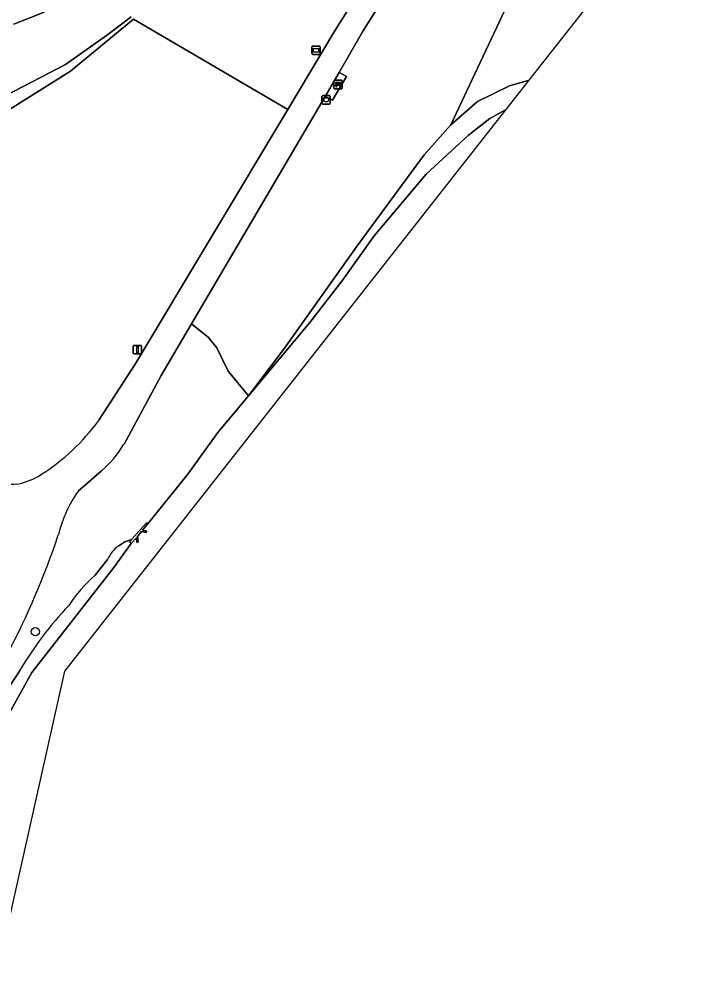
# Model space of a CAD drawing. Extents: x 159817 to 160765, y 380688 to 381638.
# Drawn here: x 160577.6 to 160658.2, y 380889.1 to 381001.5 of the extents above; entities that cross this region are included whole.
import ezdxf

# ---------------------------------------------------------------- set-up
doc = ezdxf.new("R2010")
doc.units = 0
for name, color, linetype in [('IMGEO_Afvalbak', 7, 'Continuous'), ('IMGEO_Bank', 7, 'Continuous'), ('IMGEO_Boom', 7, 'Continuous'), ('IMGEO_Gemengd_bos', 7, 'Continuous'), ('IMGEO_Groenvoorziening', 7, 'Continuous'), ('IMGEO_Loofbos', 7, 'Continuous'), ('IMGEO_Muur', 7, 'Continuous'), ('IMGEO_Oever', 7, 'Continuous'), ('IMGEO_Verkeersbordpaal', 7, 'Continuous'), ('IMGEO_Voetpad_gesloten', 7, 'Continuous'), ('IMGEO_Voetpad_open', 7, 'Continuous'), ('IMGEO_Waterloop', 7, 'Continuous'), ('IMGEO_Wegwijzer', 7, 'Continuous')]:
    doc.layers.add(name, color=color, linetype=linetype)

msp = doc.modelspace()

# ---------------------------------------------------------------- linework, layer by layer
at = {"layer": 'IMGEO_Afvalbak'}
for p, q in [((160613.47, 380991.56), (160613.47, 380992.36)), ((160613.47, 380992.36), (160613.47, 380991.56)), ((160613.57, 380992.46), (160614.36, 380992.46)), ((160614.36, 380992.46), (160613.57, 380992.46)), ((160614.46, 380992.36), (160614.46, 380991.56)), ((160614.46, 380991.56), (160614.46, 380992.36)), ((160614.36, 380991.46), (160613.57, 380991.46)), ((160613.57, 380991.46), (160614.36, 380991.46))]:
    msp.add_line(p, q, dxfattribs=at)
msp.add_lwpolyline([(160613.61, 380992.18), (160614.31, 380992.18), (160614.17, 380991.71), (160613.76, 380991.71), (160613.61, 380992.18)], dxfattribs=at)
for centre, start, end in [((160613.57, 380992.36), 90, 180), ((160613.57, 380992.36), 90, 180), ((160613.57, 380991.56), 180, 270), ((160613.57, 380991.56), 180, 270), ((160614.36, 380992.36), 0, 90), ((160614.36, 380992.36), 360, 90), ((160614.36, 380991.56), 270, 0), ((160614.36, 380991.56), 270, 0)]:
    msp.add_arc(centre, 0.1, start, end, dxfattribs=at)
at = {"layer": 'IMGEO_Bank'}
for p, q in [((160614.88, 380993.34), (160614.88, 380994.18)), ((160614.88, 380994.18), (160614.88, 380993.34)), ((160614.96, 380994.27), (160615.8, 380994.27)), ((160615.8, 380994.27), (160614.96, 380994.27)), ((160615.19, 380993.77), (160615.19, 380993.88)), ((160615.52, 380993.88), (160615.24, 380993.88)), ((160615.24, 380993.88), (160615.24, 380993.77)), ((160615.53, 380993.77), (160615.53, 380993.88)), ((160615.57, 380993.88), (160615.57, 380993.77)), ((160615.88, 380994.19), (160615.88, 380993.35)), ((160615.88, 380993.35), (160615.88, 380994.19)), ((160615.81, 380993.27), (160614.97, 380993.27)), ((160614.97, 380993.27), (160615.81, 380993.27)), ((160615.58, 380993.66), (160615.19, 380993.66)), ((160615.24, 380993.77), (160615.52, 380993.77))]:
    msp.add_line(p, q, dxfattribs=at)
for points in [[(160615.19, 380993.88), (160615.1, 380993.88), (160615.1, 380994.05), (160615.66, 380994.05), (160615.66, 380993.88), (160615.58, 380993.88)], [(160615.13, 380993.66), (160614.99, 380993.66), (160615.1, 380993.77), (160615.19, 380993.77)], [(160615.18, 380993.66), (160615.18, 380993.45), (160615.14, 380993.45), (160615.14, 380993.66)], [(160615.58, 380993.77), (160615.66, 380993.77), (160615.78, 380993.66), (160615.64, 380993.66)], [(160615.63, 380993.66), (160615.63, 380993.45), (160615.59, 380993.45), (160615.59, 380993.66)]]:
    msp.add_lwpolyline(points, dxfattribs=at)
for centre, radius, start, end in [((160614.96, 380994.19), 0.0779, 92.4484, 184.2845), ((160614.96, 380994.19), 0.0779, 92.4484, 184.2845), ((160615.19, 380993.88), 0.00671, 2.8957, 87.1043), ((160615.24, 380993.88), 0.00671, 92.8957, 177.1043), ((160615.52, 380993.88), 0.00671, 2.8957, 87.1043), ((160615.58, 380993.88), 0.00671, 92.8957, 177.1043), ((160615.8, 380994.19), 0.0779, 2.4484, 94.2845), ((160615.8, 380994.19), 0.0779, 2.4484, 94.2845), ((160614.96, 380993.34), 0.0779, 182.4484, 274.2845), ((160614.96, 380993.34), 0.0779, 182.4484, 274.2845), ((160615.13, 380993.66), 0.00671, 2.8957, 87.1043), ((160615.19, 380993.66), 0.00671, 92.8957, 177.1043), ((160615.19, 380993.77), 0.00671, 272.8957, 357.1043), ((160615.24, 380993.77), 0.00671, 182.8957, 267.1043), ((160615.52, 380993.77), 0.00671, 272.8957, 357.1043), ((160615.58, 380993.77), 0.00671, 182.8957, 267.1043), ((160615.58, 380993.66), 0.00671, 2.8957, 87.1043), ((160615.64, 380993.66), 0.00671, 92.8957, 177.1043), ((160615.8, 380993.34), 0.0779, 272.4484, 4.2845), ((160615.8, 380993.34), 0.0779, 272.4484, 4.2845)]:
    msp.add_arc(centre, radius, start, end, dxfattribs=at)
at = {"layer": 'IMGEO_Boom'}
msp.add_circle((160579.55, 380929.02), 0.489, dxfattribs=at)
at = {"layer": 'IMGEO_Gemengd_bos'}
for points in [[(160597.6, 380947.67), (160601.16, 380952.6), (160604.77, 380956.93), (160602.38, 380959.86), (160601.02, 380962.61), (160600.04, 380963.85), (160598.04, 380965.47), (160594.44, 380959.34), (160590.04, 380951.21)], [(160587.37, 380948.06), (160584.61, 380945.67)], [(160589.42, 380939.2), (160590.13, 380939.65), (160590.93, 380939.92), (160592.71, 380941.91), (160592.84, 380941.76), (160597.6, 380947.67)], [(160586.64, 380935.7), (160588.1, 380937.58)], [(160572.94, 380916.81), (160575.24, 380920.69), (160577.73, 380924.46)]]:
    msp.add_lwpolyline(points, dxfattribs=at)
for centre, radius, start, end in [((160579.51, 380957.42), 12.22, 310.0206, 329.4692), ((160597.44, 380936.74), 15.62, 145.1561, 166.1377), ((160491.94, 380970.72), 95.25, 332.251, 341.4958), ((160591.8, 380935.92), 4.06, 126.0546, 155.827), ((160596.92, 380923.6), 15.88, 130.3471, 147.6024), ((160614.75, 380902.5), 43.05, 136.5349, 149.3213)]:
    msp.add_arc(centre, radius, start, end, dxfattribs=at)
at = {"layer": 'IMGEO_Groenvoorziening'}
for points in [[(160647.63, 381046.66), (160618.29, 381000), (160615.51, 380995.2), (160616.39, 380994.71), (160614.74, 380991.92), (160613.85, 380992.37), (160598.04, 380965.47), (160600.04, 380963.85), (160601.02, 380962.61), (160602.38, 380959.86), (160604.77, 380956.93), (160609.02, 380962.59), (160617.77, 380974.85), (160625.59, 380985.45), (160628.73, 380989), (160644.28, 381022.04)], [(160590.87, 381001.79), (160587.96, 380999.58), (160583.12, 380996.14), (160576.12, 380992.49)], [(160576.99, 381000.92), (160580.57, 381002.34)], [(160538.29, 380984.6), (160541.92, 380983.77), (160550.14, 380982.91), (160556.16, 380982.91), (160558.73, 380983.28), (160565.86, 380985.58), (160569.12, 380987.05), (160570.33, 380987.59), (160576.1, 380990.58), (160576.6, 380990.9), (160583.71, 380995.36), (160591.17, 381001.52)]]:
    msp.add_lwpolyline(points, dxfattribs=at)
at = {"layer": 'IMGEO_Loofbos'}
for points in [[(160591.17, 381001.52), (160609.42, 380990.8), (160614.9, 381000), (160645.03, 381047.86), (160652.11, 381059.23), (160656.13, 381065.1), (160645.51, 381071.91), (160646.89, 381070.09), (160648.19, 381067.27), (160647.24, 381063.95), (160638.5, 381050.87)], [(160609.42, 380990.8), (160591.17, 381001.52), (160583.71, 380995.36), (160576.6, 380990.9), (160575.41, 380986.22), (160573.82, 380977.85), (160568.94, 380948.24)], [(160587.08, 380954.04), (160591.38, 380960.68), (160609.42, 380990.8)]]:
    msp.add_lwpolyline(points, dxfattribs=at)
msp.add_lwpolyline([(160638, 380994.27), (160649.34, 381008.69), (160651.31, 381013.05), (160651.31, 381013.05), (160650.3, 381013.05), (160647.5, 381013.53), (160645.6, 381014.9), (160644.28, 381017.31), (160644.28, 381022.04), (160628.73, 380989), (160631.9, 380991.75), (160635.66, 380993.61)], close=True, dxfattribs=at)
for centre, radius, start, end in [((160566.32, 380969.28), 25.75, 302.5143, 323.6922), ((160576.1, 380961.78), 15.32, 242.1254, 275.644), ((160575.95, 380954.3), 7.94, 282.0556, 302.0563)]:
    msp.add_arc(centre, radius, start, end, dxfattribs=at)
at = {"layer": 'IMGEO_Muur'}
msp.add_lwpolyline([(160591.64, 380940.3), (160592.13, 380940.89), (160592.65, 380940.78), (160592.73, 380940.92), (160592.24, 380941.05), (160592.84, 380941.76), (160592.71, 380941.91), (160590.93, 380939.92), (160590.69, 380939.65), (160590.88, 380939.45), (160591.51, 380940.13), (160591.54, 380939.59), (160591.71, 380939.64)], close=True, dxfattribs=at)
at = {"layer": 'IMGEO_Oever'}
for points in [[(160638, 380994.27), (160635.66, 380993.61), (160631.9, 380991.75), (160628.73, 380989), (160625.59, 380985.45), (160617.77, 380974.85), (160609.02, 380962.59), (160604.77, 380956.93), (160612.02, 380965.6), (160615.93, 380970.66), (160619.66, 380975.85), (160625.8, 380983.17), (160630.81, 380987.77), (160633.35, 380989.76), (160635.29, 380990.82), (160635.29, 380990.82), (160638, 380994.27)], [(160567.87, 380900.82), (160571.75, 380910.93), (160579.11, 380924.2), (160588.71, 380936.47), (160590.88, 380939.45), (160590.69, 380939.65), (160590.93, 380939.92), (160590.13, 380939.65), (160589.42, 380939.2)], [(160588.1, 380937.58), (160586.64, 380935.7)], [(160577.73, 380924.46), (160575.24, 380920.69), (160572.94, 380916.81)]]:
    msp.add_lwpolyline(points, dxfattribs=at)
for centre, radius, start, end in [((160591.8, 380935.92), 4.06, 126.0546, 155.827), ((160596.92, 380923.6), 15.88, 130.3471, 147.6024), ((160614.75, 380902.5), 43.05, 136.5349, 149.3213)]:
    msp.add_arc(centre, radius, start, end, dxfattribs=at)
at = {"layer": 'IMGEO_Verkeersbordpaal'}
for p, q in [((160591.14, 380962), (160591.14, 380962.8)), ((160591.14, 380962.8), (160591.14, 380962)), ((160591.24, 380962.9), (160592.03, 380962.9)), ((160592.03, 380962.9), (160591.24, 380962.9)), ((160592.13, 380962.8), (160592.13, 380962)), ((160592.13, 380962), (160592.13, 380962.8)), ((160592.03, 380961.9), (160591.24, 380961.9)), ((160591.24, 380961.9), (160592.03, 380961.9))]:
    msp.add_line(p, q, dxfattribs=at)
msp.add_lwpolyline([(160591.56, 380962.78), (160591.71, 380962.78), (160591.71, 380962.03), (160591.56, 380962.03), (160591.56, 380962.78)], dxfattribs=at)
for centre, start, end in [((160591.24, 380962.8), 90, 180), ((160591.24, 380962.8), 90, 180), ((160592.03, 380962.8), 0, 90), ((160592.03, 380962.8), 360, 90), ((160591.24, 380962), 180, 270), ((160591.24, 380962), 180, 270), ((160592.03, 380962), 270, 0), ((160592.03, 380962), 270, 0)]:
    msp.add_arc(centre, 0.1, start, end, dxfattribs=at)
at = {"layer": 'IMGEO_Voetpad_gesloten'}
for points in [[(160590.04, 380951.21), (160594.44, 380959.34), (160598.04, 380965.47), (160613.85, 380992.37), (160615.51, 380995.2), (160618.29, 381000), (160647.63, 381046.66), (160654.74, 381057.94), (160658.23, 381063.84), (160656.38, 381064.88), (160656.13, 381065.1), (160652.11, 381059.23), (160645.03, 381047.86), (160614.9, 381000), (160609.42, 380990.8), (160591.38, 380960.68), (160587.08, 380954.04)], [(160584.61, 380945.67), (160587.37, 380948.06)]]:
    msp.add_lwpolyline(points, dxfattribs=at)
for centre, radius, start, end in [((160566.32, 380969.28), 25.75, 302.5143, 323.6922), ((160579.51, 380957.42), 12.22, 310.0206, 329.4692), ((160576.1, 380961.78), 15.32, 242.1254, 275.644), ((160575.95, 380954.3), 7.94, 282.0556, 302.0563), ((160597.44, 380936.74), 15.62, 145.1561, 166.1377), ((160491.94, 380970.72), 95.25, 332.251, 341.4958)]:
    msp.add_arc(centre, radius, start, end, dxfattribs=at)
at = {"layer": 'IMGEO_Voetpad_open'}
msp.add_lwpolyline([(160615.51, 380995.2), (160613.85, 380992.37), (160614.74, 380991.92), (160616.39, 380994.71)], close=True, dxfattribs=at)
at = {"layer": 'IMGEO_Waterloop'}
for points in [[(160580.57, 381002.34), (160576.99, 381000.92)], [(160587.96, 380999.58), (160590.87, 381001.79)], [(160553.4, 380985.69), (160556.38, 380986.07), (160559.34, 380986.59), (160562.97, 380987.3), (160566.26, 380988.07), (160576.12, 380992.49), (160583.12, 380996.14), (160587.96, 380999.58)], [(160572.48, 380877.24), (160583.02, 380924.34), (160635.29, 380990.82), (160635.29, 380990.82), (160633.35, 380989.76), (160630.81, 380987.77), (160625.8, 380983.17), (160619.66, 380975.85), (160615.93, 380970.66), (160612.02, 380965.6), (160604.77, 380956.93), (160601.16, 380952.6), (160597.6, 380947.67), (160592.84, 380941.76), (160592.24, 380941.05), (160592.73, 380940.92), (160592.65, 380940.78), (160592.13, 380940.89), (160591.64, 380940.3), (160591.71, 380939.64), (160591.54, 380939.59), (160591.51, 380940.13), (160590.88, 380939.45), (160588.71, 380936.47), (160579.11, 380924.2), (160571.75, 380910.93)]]:
    msp.add_lwpolyline(points, dxfattribs=at)
at = {"layer": 'IMGEO_Wegwijzer'}
for p, q in [((160612.39, 380998.32), (160613.17, 380998.32)), ((160613.17, 380998.32), (160612.39, 380998.32)), ((160612.29, 380997.42), (160612.29, 380998.22)), ((160612.29, 380998.22), (160612.29, 380997.42)), ((160613.17, 380997.32), (160612.39, 380997.32)), ((160612.39, 380997.32), (160613.17, 380997.32)), ((160613.27, 380998.22), (160613.27, 380997.42)), ((160613.27, 380997.42), (160613.27, 380998.22))]:
    msp.add_line(p, q, dxfattribs=at)
for points in [[(160612.39, 380998.05), (160613.17, 380998.05), (160613.17, 380997.59), (160612.39, 380997.59), (160612.39, 380998.05)], [(160612.45, 380997.99), (160612.45, 380997.65), (160613.11, 380997.65), (160613.11, 380997.99), (160612.45, 380997.99)]]:
    msp.add_lwpolyline(points, dxfattribs=at)
for centre, start, end in [((160612.39, 380998.22), 90, 180), ((160612.39, 380998.22), 90, 180), ((160613.17, 380998.22), 0, 90), ((160613.17, 380998.22), 360, 90), ((160612.39, 380997.42), 180, 270), ((160612.39, 380997.42), 180, 270), ((160613.17, 380997.42), 270, 0), ((160613.17, 380997.42), 270, 0)]:
    msp.add_arc(centre, 0.1, start, end, dxfattribs=at)

doc.saveas('drawing.dxf')
